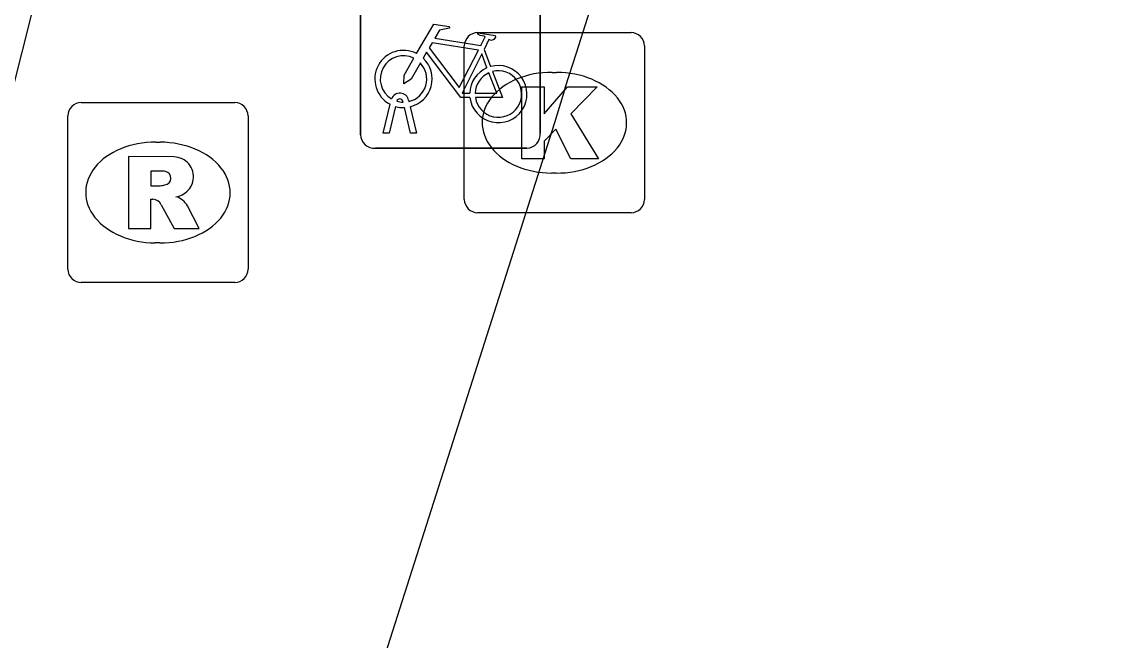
# Model space of a CAD drawing. Extents: x 160676 to 161153, y 383244 to 383713.
# Drawn here: x 161140.81 to 161146.94, y 383514.08 to 383517.52 of the extents above; entities that cross this region are included whole.
import ezdxf

# ---------------------------------------------------------------- set-up
doc = ezdxf.new("R2010")
doc.units = 0
for name, color, linetype in [('IMGEO_Fietsenrek', 7, 'Continuous'), ('IMGEO_Fietspad_gesloten', 7, 'Continuous'), ('IMGEO_Kolk', 7, 'Continuous'), ('IMGEO_Rijbaan_lokaal_gesloten', 7, 'Continuous'), ('IMGEO_Rioolput', 7, 'Continuous')]:
    doc.layers.add(name, color=color, linetype=linetype)

msp = doc.modelspace()

# ---------------------------------------------------------------- linework, layer by layer
at = {"layer": 'IMGEO_Fietsenrek'}
for p, q in [((161142.6875, 383516.8949), (161142.6875, 383517.7358)), ((161142.6875, 383517.7358), (161142.6875, 383516.8949)), ((161143.6865, 383517.7451), (161143.6865, 383516.9042)), ((161143.6865, 383516.9042), (161143.6865, 383517.7451)), ((161143.3742, 383517.3692), (161143.4105, 383517.274)), ((161142.8145, 383516.9043), (161142.8528, 383517.0643)), ((161142.9249, 383517.0759), (161142.9239, 383517.0802)), ((161142.9556, 383517.0874), (161142.9574, 383517.0795)), ((161142.8832, 383517.0521), (161142.8479, 383516.9043)), ((161142.966, 383516.9043), (161142.9321, 383517.046)), ((161142.9644, 383517.0503), (161142.9994, 383516.9043)), ((161142.8479, 383516.9043), (161142.8145, 383516.9043)), ((161142.9994, 383516.9043), (161142.966, 383516.9043)), ((161143.6121, 383516.8205), (161142.7712, 383516.8205)), ((161142.7712, 383516.8205), (161143.6121, 383516.8205))]:
    msp.add_line(p, q, dxfattribs=at)
for points in [[(161143.0001, 383517.3462), (161143.0948, 383517.5097), (161143.181, 383517.4959), (161143.1827, 383517.4872), (161143.1266, 383517.4763), (161143.1004, 383517.431), (161143.3556, 383517.3902)], [(161143.3556, 383517.3902), (161143.3806, 383517.439), (161143.3755, 383517.443), (161143.3523, 383517.4467), (161143.3396, 383517.4542), (161143.3386, 383517.4573), (161143.3408, 383517.4619), (161143.4356, 383517.4468), (161143.4379, 383517.4365), (161143.4285, 383517.4241), (161143.4161, 383517.4177), (161143.4016, 383517.4239), (161143.3742, 383517.3692)], [(161143.3427, 383517.365), (161143.0859, 383517.406), (161143.0692, 383517.3772), (161143.2362, 383517.1569), (161143.3427, 383517.365)], [(161143.0208, 383517.2937), (161142.9692, 383517.2045), (161142.9293, 383517.1785), (161142.9305, 383517.226), (161142.985, 383517.3202)], [(161143.2958, 383517.1015), (161143.2461, 383517.1016), (161143.0554, 383517.3533), (161143.0364, 383517.3205)], [(161143.3907, 383517.267), (161143.3614, 383517.3438), (161143.252, 383517.1257), (161143.2947, 383517.1256)], [(161143.4212, 383517.2458), (161143.4762, 383517.1012), (161143.3261, 383517.1015)], [(161143.3247, 383517.1255), (161143.4446, 383517.1253), (161143.4014, 383517.2389)]]:
    msp.add_lwpolyline(points, dxfattribs=at)
for centre, radius, start, end in [((161142.9271, 383517.2049), 0.159, 62.67661, 242.13685), ((161142.9271, 383517.2049), 0.129, 63.31916, 238.90302), ((161142.9271, 383517.2049), 0.159, 283.5766, 46.60424), ((161142.9271, 383517.2049), 0.129, 283.60429, 43.43025), ((161143.4537, 383517.1209), 0.159, 113.3408, 178.32165), ((161143.4537, 383517.1209), 0.159, 187.0065, 105.77075), ((161143.4537, 383517.1209), 0.129, 188.67146, 104.58832), ((161143.4537, 383517.1209), 0.129, 113.92302, 177.95563), ((161142.9069, 383517.0763), 0.0499, 12.8025, 158.69338), ((161142.9069, 383517.0763), 0.0174, 12.8025, 163.45023), ((161142.9271, 383517.2049), 0.129, 253.41502, 269.02044), ((161142.9271, 383517.2049), 0.159, 253.99666, 271.78671), ((161142.7654, 383516.8982), 0.0779, 182.4484, 274.28452), ((161142.7654, 383516.8982), 0.0779, 182.4484, 274.28452), ((161143.6088, 383516.8984), 0.0779, 272.4484, 4.28452), ((161143.6088, 383516.8984), 0.0779, 272.4484, 4.28452)]:
    msp.add_arc(centre, radius, start, end, dxfattribs=at)
at = {"layer": 'IMGEO_Fietspad_gesloten'}
for centre, radius, start, end in [((160839.8476, 383594.1978), 308.566, 343.907753, 347.99577), ((160781.8736, 383607.326), 370.0405, 344.609395, 346.404952)]:
    msp.add_arc(centre, radius, start, end, dxfattribs=at)
at = {"layer": 'IMGEO_Kolk'}
for p, q in [((161143.3389, 383517.4625), (161144.1911, 383517.4625)), ((161143.2645, 383516.5359), (161143.2645, 383517.3881)), ((161144.2655, 383517.3881), (161144.2655, 383516.5359)), ((161143.7525, 383517.2417), (161143.7775, 383517.2417)), ((161143.7745, 383516.6823), (161143.7496, 383516.6823)), ((161144.1911, 383516.4615), (161143.3389, 383516.4615))]:
    msp.add_line(p, q, dxfattribs=at)
for points in [[(161143.3389, 383517.4625), (161144.1911, 383517.4625)], [(161143.2645, 383516.5359), (161143.2645, 383517.3881)], [(161144.2655, 383517.3881), (161144.2655, 383516.5359)], [(161143.5847, 383517.162), (161143.7082, 383517.162), (161143.7082, 383517.0108), (161143.8378, 383517.162), (161144.0024, 383517.162), (161143.8563, 383517.0111), (161144.0089, 383516.762), (161143.8566, 383516.762), (161143.7723, 383516.9262), (161143.7082, 383516.8592), (161143.7082, 383516.762), (161143.5847, 383516.762), (161143.5847, 383517.162)], [(161144.1911, 383516.4615), (161143.3389, 383516.4615)]]:
    msp.add_lwpolyline(points, dxfattribs=at)
for centre, start, end in [((161143.341, 383517.386), 91.55205, 178.44795), ((161143.341, 383517.386), 91.55205, 178.44795), ((161144.189, 383517.386), 1.55205, 88.44795), ((161144.189, 383517.386), 1.55205, 88.44795), ((161143.341, 383516.538), 181.55205, 268.44795), ((161143.341, 383516.538), 181.55205, 268.44795), ((161144.189, 383516.538), 271.55205, 358.44795), ((161144.189, 383516.538), 271.55205, 358.44795)]:
    msp.add_arc(centre, 0.0765, start, end, dxfattribs=at)
for centre, major_axis, ratio, start_param, end_param in [((161143.751, 383516.962), (-0.3872, 0.002), 0.722429, 4.712389, 7.853982), ((161143.776, 383516.962), (-0.3901, 0.002), 0.717154, 1.570796, 4.712389)]:
    msp.add_ellipse(centre, major_axis=major_axis, ratio=ratio, start_param=start_param, end_param=end_param, dxfattribs=at)
at = {"layer": 'IMGEO_Rijbaan_lokaal_gesloten'}
msp.add_lwpolyline([(161143.824, 383517.156), (161143.766, 383516.961), (161141.011, 383508.317)], dxfattribs=at)
msp.add_arc((161059.014, 383544.7677), 89.1916, 341.966262, 350.32879, dxfattribs=at)
at = {"layer": 'IMGEO_Rioolput'}
for p, q in [((161141.1379, 383517.0745), (161141.9901, 383517.0745)), ((161141.0635, 383516.1479), (161141.0635, 383517.0001)), ((161142.0645, 383517.0001), (161142.0645, 383516.1479)), ((161141.5515, 383516.8537), (161141.5765, 383516.8537)), ((161141.5735, 383516.2943), (161141.5486, 383516.2943)), ((161141.9901, 383516.0735), (161141.1379, 383516.0735))]:
    msp.add_line(p, q, dxfattribs=at)
for points in [[(161141.1379, 383517.0745), (161141.9901, 383517.0745)], [(161141.0635, 383516.1479), (161141.0635, 383517.0001)], [(161142.0645, 383517.0001), (161142.0645, 383516.1479)], [(161141.6525, 383516.7719), (161141.3998, 383516.774), (161141.3998, 383516.374)], [(161141.5782, 383516.6932), (161141.5242, 383516.6932), (161141.5242, 383516.6119)], [(161141.5242, 383516.6119), (161141.576, 383516.6119)], [(161141.3998, 383516.374), (161141.5242, 383516.374), (161141.5242, 383516.5365), (161141.535, 383516.5365)], [(161141.5817, 383516.5066), (161141.6532, 383516.374), (161141.7929, 383516.374), (161141.7279, 383516.5002)], [(161141.9901, 383516.0735), (161141.1379, 383516.0735)]]:
    msp.add_lwpolyline(points, dxfattribs=at)
for centre, radius, start, end in [((161141.14, 383516.998), 0.0765, 91.55205, 178.44795), ((161141.14, 383516.998), 0.0765, 91.55205, 178.44795), ((161141.988, 383516.998), 0.0765, 1.55205, 88.44795), ((161141.988, 383516.998), 0.0765, 1.55205, 88.44795), ((161141.6514, 383516.6624), 0.1095, 350.36119, 89.41601), ((161141.5835, 383516.5969), 0.0964, 77.00612, 93.18647), ((161141.5984, 383516.6536), 0.0378, 276.66336, 79.67722), ((161141.649, 383516.6616), 0.1117, 277.58423, 350.98172), ((161141.5602, 383516.8012), 0.1899, 274.7715, 282.96867), ((161141.5338, 383516.4832), 0.0533, 26.02933, 88.69889), ((161141.6335, 383516.4468), 0.1085, 29.51342, 73.79051), ((161141.14, 383516.15), 0.0765, 181.55205, 268.44795), ((161141.14, 383516.15), 0.0765, 181.55205, 268.44795), ((161141.988, 383516.15), 0.0765, 271.55205, 358.44795), ((161141.988, 383516.15), 0.0765, 271.55205, 358.44795)]:
    msp.add_arc(centre, radius, start, end, dxfattribs=at)
for centre, major_axis, ratio, start_param, end_param in [((161141.55, 383516.574), (-0.3872, 0.002), 0.722429, 4.712389, 7.853982), ((161141.575, 383516.574), (-0.3901, 0.002), 0.717154, 1.570796, 4.712389)]:
    msp.add_ellipse(centre, major_axis=major_axis, ratio=ratio, start_param=start_param, end_param=end_param, dxfattribs=at)

doc.saveas('drawing.dxf')
